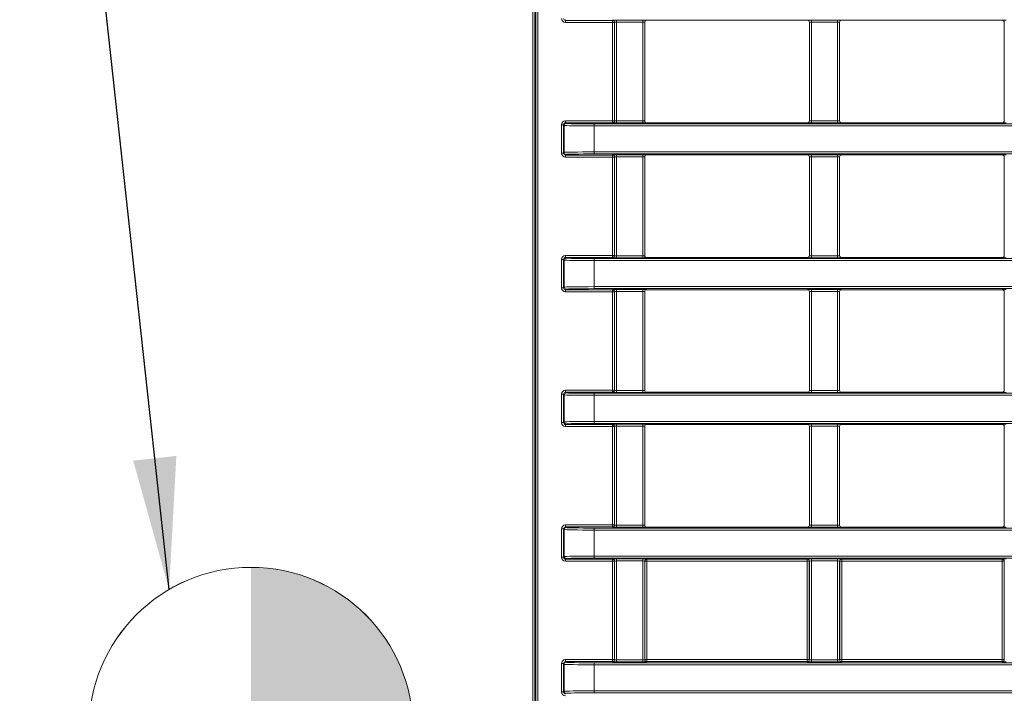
# Model space of a CAD drawing. Header units: millimetres. Extents: x 0 to 1118, y 0 to 864.
# Tile 298 of 390: x 897 to 921, y 418 to 435. Entities that reach past the tile are written whole.
import ezdxf

# ---------------------------------------------------------------- set-up
doc = ezdxf.new("R2010")
doc.units = ezdxf.units.MM
doc.dimstyles.new('SLDDIMSTYLE3', dxfattribs={"dimtxt": 0.18, "dimasz": 3.302, "dimexe": 0, "dimexo": 0.0625, "dimgap": 0, "dimtad": 0, "dimtih": 1, "dimtoh": 1, "dimdec": 0, "dimrnd": 1e-09, "dimzin": 0, "dimdsep": 46, "dimtxsty": 'Standard', "dimsah": 1, "dimcen": 0.09, "dimadec": 0, "dimazin": 0, "dimtfac": 3.302, "dimtdec": 0, "dimtofl": 0, "dimtmove": 0, "dimatfit": 3, "dimfxl": 1, "dimfrac": 2, "dimtolj": 1, "dimtzin": 0, "dimarcsym": 0})

# ---------------------------------------------------------------- blocks, each defined once
blk = doc.blocks.new('SW_DOWELSYMBOL_0')
at = {"linetype": 'Continuous', "lineweight": 0}
h = blk.add_hatch(color=0, dxfattribs=at)
edge = h.paths.add_edge_path(flags=0)
edge.add_arc((0, 0), 4.058, 0, 90)
edge.add_line((0, 4.058), (0, 0))
edge.add_line((0, 0), (4.058, 0))
h = blk.add_hatch(color=0, dxfattribs=at)
edge = h.paths.add_edge_path(flags=0)
edge.add_arc((0, 0), 4.058, 180, 270)
edge.add_line((0, -4.058), (0, 0))
edge.add_line((0, 0), (-4.058, 0))
at = {"color": 0, "linetype": 'Continuous', "lineweight": 0}
blk.add_circle((0, 0), 4.058, dxfattribs=at)

msp = doc.modelspace()

# ---------------------------------------------------------------- linework, layer by layer
at = {"color": 9, "linetype": 'Continuous', "lineweight": 0}
for p, q in [((909.4202, 389.1395), (909.4202, 451.5378)), ((909.4702, 451.5378), (909.4702, 389.1395)), ((909.4984, 389.1676), (909.4984, 451.5096)), ((909.5484, 451.5096), (909.5484, 389.1676)), ((910.2565, 435.1208), (910.2403, 435.1046)), ((910.2403, 435.1046), (911.4143, 435.1046)), ((910.2403, 435.0546), (910.2403, 435.1046)), ((911.4143, 435.1046), (911.4185, 435.1088)), ((911.4143, 435.0546), (911.4143, 435.1046)), ((911.5185, 435.1105), (912.1702, 435.1105)), ((911.5185, 435.0605), (911.5185, 435.1105)), ((912.1702, 435.0605), (912.1702, 435.1105)), ((912.2702, 435.1088), (912.272, 435.107)), ((916.2917, 435.107), (916.2935, 435.1088)), ((916.3935, 435.1105), (917.0452, 435.1105)), ((916.3935, 435.0605), (916.3935, 435.1105)), ((917.0452, 435.0605), (917.0452, 435.1105)), ((917.1452, 435.1088), (917.147, 435.107)), ((921.1667, 435.107), (921.1685, 435.1088)), ((911.4143, 435.0546), (910.2403, 435.0546)), ((911.4143, 435.0546), (911.4643, 435.0546)), ((911.4143, 432.5926), (911.4143, 435.0546)), ((911.4685, 435.0588), (911.4643, 435.0546)), ((911.4643, 435.0546), (911.4643, 432.5926)), ((911.4685, 432.5885), (911.4685, 435.0588)), ((912.1702, 435.0605), (911.5185, 435.0605)), ((911.5185, 435.0605), (911.5185, 432.5868)), ((912.1702, 432.5868), (912.1702, 435.0605)), ((912.2202, 435.0588), (912.2202, 432.5885)), ((912.222, 435.057), (912.2202, 435.0588)), ((916.3435, 435.0588), (916.3417, 435.057)), ((916.3435, 432.5885), (916.3435, 435.0588)), ((917.0452, 435.0605), (916.3935, 435.0605)), ((916.3935, 435.0605), (916.3935, 432.5868)), ((917.0452, 432.5868), (917.0452, 435.0605)), ((917.0952, 435.0588), (917.0952, 432.5885)), ((917.097, 435.057), (917.0952, 435.0588)), ((921.2185, 435.0588), (921.2167, 435.057)), ((921.2185, 432.5885), (921.2185, 435.0588)), ((910.1403, 431.7846), (910.1403, 432.4927)), ((910.1403, 432.4927), (910.1903, 432.4927)), ((910.2065, 432.4765), (910.1903, 432.4927)), ((910.1903, 432.4927), (910.1903, 431.7846)), ((910.2065, 431.8007), (910.2065, 432.4765)), ((910.2403, 432.5427), (910.2403, 432.5926)), ((910.2403, 432.5926), (911.4143, 432.5926)), ((910.2403, 432.5427), (910.2565, 432.5265)), ((911.4143, 432.5427), (910.2403, 432.5427)), ((910.9564, 432.5145), (942.0223, 432.5145)), ((910.9564, 432.5145), (910.9564, 432.4645)), ((910.9564, 432.4645), (910.9564, 431.8128)), ((942.0223, 432.4645), (910.9564, 432.4645)), ((911.4143, 432.5926), (911.4143, 432.5427)), ((911.4143, 432.5926), (911.4643, 432.5926)), ((911.4185, 432.5385), (911.4143, 432.5427)), ((911.4643, 432.5926), (911.4685, 432.5885)), ((911.5185, 432.5368), (911.5185, 432.5868)), ((911.5185, 432.5868), (912.1702, 432.5868)), ((912.1702, 432.5368), (911.5185, 432.5368)), ((912.1702, 432.5368), (912.1702, 432.5868)), ((912.2202, 432.5885), (912.222, 432.5902)), ((912.272, 432.5402), (912.2702, 432.5385)), ((916.2935, 432.5385), (916.2917, 432.5402)), ((916.3417, 432.5902), (916.3435, 432.5885)), ((916.3935, 432.5368), (916.3935, 432.5868)), ((916.3935, 432.5868), (917.0452, 432.5868)), ((917.0452, 432.5368), (916.3935, 432.5368)), ((917.0452, 432.5368), (917.0452, 432.5868)), ((917.0952, 432.5885), (917.097, 432.5902)), ((917.147, 432.5402), (917.1452, 432.5385)), ((921.1685, 432.5385), (921.1667, 432.5402)), ((921.2167, 432.5902), (921.2185, 432.5885)), ((910.1403, 431.7846), (910.1903, 431.7846)), ((910.1903, 431.7846), (910.2065, 431.8007)), ((910.2565, 431.7508), (910.2403, 431.7346)), ((910.2403, 431.7346), (911.4143, 431.7346)), ((910.2403, 431.6846), (910.2403, 431.7346)), ((911.4143, 431.6846), (910.2403, 431.6846)), ((910.9564, 431.8128), (942.0223, 431.8128)), ((910.9564, 431.8128), (910.9564, 431.7628)), ((942.0223, 431.7628), (910.9564, 431.7628)), ((911.4143, 431.7346), (911.4185, 431.7388)), ((911.4143, 431.6846), (911.4143, 431.7346)), ((911.4143, 429.2226), (911.4143, 431.6846)), ((911.4143, 431.6846), (911.4643, 431.6846)), ((911.4685, 431.6888), (911.4643, 431.6846)), ((911.4643, 431.6846), (911.4643, 429.2226)), ((911.4685, 429.2185), (911.4685, 431.6888)), ((911.5185, 431.7405), (912.1702, 431.7405)), ((911.5185, 431.6905), (911.5185, 431.7405)), ((912.1702, 431.6905), (911.5185, 431.6905)), ((911.5185, 431.6905), (911.5185, 429.2168)), ((912.1702, 431.6905), (912.1702, 431.7405)), ((912.1702, 429.2168), (912.1702, 431.6905)), ((912.2202, 431.6888), (912.2202, 429.2185)), ((912.222, 431.687), (912.2202, 431.6888)), ((912.2702, 431.7388), (912.272, 431.737)), ((916.2917, 431.737), (916.2935, 431.7388)), ((916.3435, 431.6888), (916.3417, 431.687)), ((916.3435, 429.2185), (916.3435, 431.6888)), ((916.3935, 431.7405), (917.0452, 431.7405)), ((916.3935, 431.6905), (916.3935, 431.7405)), ((917.0452, 431.6905), (916.3935, 431.6905)), ((916.3935, 431.6905), (916.3935, 429.2168)), ((917.0452, 431.6905), (917.0452, 431.7405)), ((917.0452, 429.2168), (917.0452, 431.6905)), ((917.0952, 431.6888), (917.0952, 429.2185)), ((917.097, 431.687), (917.0952, 431.6888)), ((917.1452, 431.7388), (917.147, 431.737)), ((921.1667, 431.737), (921.1685, 431.7388)), ((921.2185, 431.6888), (921.2167, 431.687)), ((921.2185, 429.2185), (921.2185, 431.6888)), ((910.2403, 429.1727), (910.2403, 429.2226)), ((910.2403, 429.2226), (911.4143, 429.2226)), ((910.2403, 429.1727), (910.2565, 429.1565)), ((911.4143, 429.1727), (910.2403, 429.1727)), ((911.4143, 429.2226), (911.4143, 429.1727)), ((911.4143, 429.2226), (911.4643, 429.2226)), ((911.4185, 429.1685), (911.4143, 429.1727)), ((911.4643, 429.2226), (911.4685, 429.2185)), ((911.5185, 429.1668), (911.5185, 429.2168)), ((911.5185, 429.2168), (912.1702, 429.2168)), ((912.1702, 429.1668), (911.5185, 429.1668)), ((912.1702, 429.1668), (912.1702, 429.2168)), ((912.2202, 429.2185), (912.222, 429.2202)), ((912.272, 429.1702), (912.2702, 429.1685)), ((916.2935, 429.1685), (916.2917, 429.1702)), ((916.3417, 429.2202), (916.3435, 429.2185)), ((916.3935, 429.1668), (916.3935, 429.2168)), ((916.3935, 429.2168), (917.0452, 429.2168)), ((917.0452, 429.1668), (916.3935, 429.1668)), ((917.0452, 429.1668), (917.0452, 429.2168)), ((917.0952, 429.2185), (917.097, 429.2202)), ((917.147, 429.1702), (917.1452, 429.1685)), ((921.1685, 429.1685), (921.1667, 429.1702)), ((921.2167, 429.2202), (921.2185, 429.2185)), ((910.1403, 428.4146), (910.1403, 429.1227)), ((910.1403, 429.1227), (910.1903, 429.1227)), ((910.2065, 429.1065), (910.1903, 429.1227)), ((910.1903, 429.1227), (910.1903, 428.4146)), ((910.2065, 428.4307), (910.2065, 429.1065)), ((910.9564, 429.1445), (942.0223, 429.1445)), ((910.9564, 429.1445), (910.9564, 429.0945)), ((942.0223, 429.0945), (910.9564, 429.0945)), ((910.9564, 429.0945), (910.9564, 428.4428)), ((910.1903, 428.4146), (910.2065, 428.4307)), ((910.9564, 428.4428), (942.0223, 428.4428)), ((910.9564, 428.4428), (910.9564, 428.3928)), ((910.1403, 428.4146), (910.1903, 428.4146)), ((910.2565, 428.3808), (910.2403, 428.3646)), ((910.2403, 428.3646), (911.4143, 428.3646)), ((910.2403, 428.3146), (910.2403, 428.3646)), ((911.4143, 428.3146), (910.2403, 428.3146)), ((942.0223, 428.3928), (910.9564, 428.3928)), ((911.4143, 428.3646), (911.4185, 428.3688)), ((911.4143, 428.3146), (911.4143, 428.3646)), ((911.4143, 425.8526), (911.4143, 428.3146)), ((911.4143, 428.3146), (911.4643, 428.3146)), ((911.4685, 428.3188), (911.4643, 428.3146)), ((911.4643, 428.3146), (911.4643, 425.8526)), ((911.4685, 425.8485), (911.4685, 428.3188)), ((911.5185, 428.3705), (912.1702, 428.3705)), ((911.5185, 428.3205), (911.5185, 428.3705)), ((912.1702, 428.3205), (911.5185, 428.3205)), ((911.5185, 428.3205), (911.5185, 425.8468)), ((912.1702, 428.3205), (912.1702, 428.3705)), ((912.1702, 425.8468), (912.1702, 428.3205)), ((912.2202, 428.3188), (912.2202, 425.8485)), ((912.222, 428.317), (912.2202, 428.3188)), ((912.2702, 428.3688), (912.272, 428.367)), ((916.2917, 428.367), (916.2935, 428.3688)), ((916.3435, 428.3188), (916.3417, 428.317)), ((916.3435, 425.8485), (916.3435, 428.3188)), ((916.3935, 428.3705), (917.0452, 428.3705)), ((916.3935, 428.3205), (916.3935, 428.3705)), ((917.0452, 428.3205), (916.3935, 428.3205)), ((916.3935, 428.3205), (916.3935, 425.8468)), ((917.0452, 428.3205), (917.0452, 428.3705)), ((917.0452, 425.8468), (917.0452, 428.3205)), ((917.0952, 428.3188), (917.0952, 425.8485)), ((917.097, 428.317), (917.0952, 428.3188)), ((917.1452, 428.3688), (917.147, 428.367)), ((921.1667, 428.367), (921.1685, 428.3688)), ((921.2185, 428.3188), (921.2167, 428.317)), ((921.2185, 425.8485), (921.2185, 428.3188)), ((910.1403, 425.7527), (910.1903, 425.7527)), ((910.1403, 425.0446), (910.1403, 425.7527)), ((910.2065, 425.7365), (910.1903, 425.7527)), ((910.1903, 425.7527), (910.1903, 425.0446)), ((910.2065, 425.0607), (910.2065, 425.7365)), ((910.2403, 425.8027), (910.2403, 425.8526)), ((910.2403, 425.8526), (911.4143, 425.8526)), ((910.2403, 425.8027), (910.2565, 425.7865)), ((911.4143, 425.8027), (910.2403, 425.8027)), ((910.9564, 425.7745), (942.0223, 425.7745)), ((910.9564, 425.7745), (910.9564, 425.7245)), ((942.0223, 425.7245), (910.9564, 425.7245)), ((910.9564, 425.7245), (910.9564, 425.0728)), ((911.4143, 425.8526), (911.4643, 425.8526)), ((911.4143, 425.8526), (911.4143, 425.8027)), ((911.4185, 425.7985), (911.4143, 425.8027)), ((911.4643, 425.8526), (911.4685, 425.8485)), ((911.5185, 425.7968), (911.5185, 425.8468)), ((911.5185, 425.8468), (912.1702, 425.8468)), ((912.1702, 425.7968), (911.5185, 425.7968)), ((912.1702, 425.7968), (912.1702, 425.8468)), ((912.2202, 425.8485), (912.222, 425.8502)), ((912.272, 425.8002), (912.2702, 425.7985)), ((916.2935, 425.7985), (916.2917, 425.8002)), ((916.3417, 425.8502), (916.3435, 425.8485)), ((916.3935, 425.7968), (916.3935, 425.8468)), ((916.3935, 425.8468), (917.0452, 425.8468)), ((917.0452, 425.7968), (916.3935, 425.7968)), ((917.0452, 425.7968), (917.0452, 425.8468)), ((917.0952, 425.8485), (917.097, 425.8502)), ((917.147, 425.8002), (917.1452, 425.7985)), ((921.1685, 425.7985), (921.1667, 425.8002)), ((921.2167, 425.8502), (921.2185, 425.8485)), ((910.1403, 425.0446), (910.1903, 425.0446)), ((910.1903, 425.0446), (910.2065, 425.0607)), ((910.2565, 425.0108), (910.2403, 424.9946)), ((910.2403, 424.9946), (911.4143, 424.9946)), ((910.2403, 424.9446), (910.2403, 424.9946)), ((910.9564, 425.0728), (942.0223, 425.0728)), ((910.9564, 425.0728), (910.9564, 425.0228)), ((942.0223, 425.0228), (910.9564, 425.0228)), ((911.4143, 424.9946), (911.4185, 424.9988)), ((911.4143, 424.9446), (911.4143, 424.9946)), ((911.5185, 425.0005), (912.1702, 425.0005)), ((911.5185, 424.9505), (911.5185, 425.0005)), ((912.1702, 424.9505), (912.1702, 425.0005)), ((912.2702, 424.9988), (912.272, 424.997)), ((916.2917, 424.997), (916.2935, 424.9988)), ((916.3935, 425.0005), (917.0452, 425.0005)), ((916.3935, 424.9505), (916.3935, 425.0005)), ((917.0452, 424.9505), (917.0452, 425.0005)), ((917.1452, 424.9988), (917.147, 424.997)), ((921.1667, 424.997), (921.1685, 424.9988)), ((911.4143, 424.9446), (910.2403, 424.9446)), ((911.4143, 424.9446), (911.4643, 424.9446)), ((911.4143, 422.4826), (911.4143, 424.9446)), ((911.4685, 424.9488), (911.4643, 424.9446)), ((911.4643, 424.9446), (911.4643, 422.4826)), ((911.4685, 422.4785), (911.4685, 424.9488)), ((912.1702, 424.9505), (911.5185, 424.9505)), ((911.5185, 424.9505), (911.5185, 422.4768)), ((912.1702, 422.4768), (912.1702, 424.9505)), ((912.2202, 424.9488), (912.2202, 422.4785)), ((912.222, 424.947), (912.2202, 424.9488)), ((916.3435, 424.9488), (916.3417, 424.947)), ((916.3435, 422.4785), (916.3435, 424.9488)), ((917.0452, 424.9505), (916.3935, 424.9505)), ((916.3935, 424.9505), (916.3935, 422.4768)), ((917.0452, 422.4768), (917.0452, 424.9505)), ((917.0952, 424.9488), (917.0952, 422.4785)), ((917.097, 424.947), (917.0952, 424.9488)), ((921.2185, 424.9488), (921.2167, 424.947)), ((921.2185, 422.4785), (921.2185, 424.9488)), ((910.1403, 421.6746), (910.1403, 422.3827)), ((910.1403, 422.3827), (910.1903, 422.3827)), ((910.2065, 422.3665), (910.1903, 422.3827)), ((910.1903, 422.3827), (910.1903, 421.6746)), ((910.2065, 421.6907), (910.2065, 422.3665)), ((910.2403, 422.4327), (910.2403, 422.4826)), ((910.2403, 422.4826), (911.4143, 422.4826)), ((910.2403, 422.4327), (910.2565, 422.4165)), ((911.4143, 422.4327), (910.2403, 422.4327)), ((910.9564, 422.4045), (942.0223, 422.4045)), ((910.9564, 422.4045), (910.9564, 422.3545)), ((942.0223, 422.3545), (910.9564, 422.3545)), ((910.9564, 422.3545), (910.9564, 421.7028)), ((911.4143, 422.4826), (911.4643, 422.4826)), ((911.4143, 422.4826), (911.4143, 422.4327)), ((911.4185, 422.4285), (911.4143, 422.4327)), ((911.4643, 422.4826), (911.4685, 422.4785)), ((911.5185, 422.4268), (911.5185, 422.4768)), ((911.5185, 422.4768), (912.1702, 422.4768)), ((912.1702, 422.4268), (911.5185, 422.4268)), ((912.1702, 422.4268), (912.1702, 422.4768)), ((912.2202, 422.4785), (912.222, 422.4802)), ((912.272, 422.4302), (912.2702, 422.4285)), ((916.2935, 422.4285), (916.2917, 422.4302)), ((916.3417, 422.4802), (916.3435, 422.4785)), ((916.3935, 422.4268), (916.3935, 422.4768)), ((916.3935, 422.4768), (917.0452, 422.4768)), ((917.0452, 422.4268), (916.3935, 422.4268)), ((917.0452, 422.4268), (917.0452, 422.4768)), ((917.0952, 422.4785), (917.097, 422.4802)), ((917.147, 422.4302), (917.1452, 422.4285)), ((921.1685, 422.4285), (921.1667, 422.4302)), ((921.2167, 422.4802), (921.2185, 422.4785)), ((910.1403, 421.6746), (910.1903, 421.6746)), ((910.1903, 421.6746), (910.2065, 421.6907)), ((910.2565, 421.6408), (910.2403, 421.6246)), ((910.2403, 421.6246), (911.4143, 421.6246)), ((910.2403, 421.5746), (910.2403, 421.6246)), ((911.4143, 421.5746), (910.2403, 421.5746)), ((910.9564, 421.7028), (942.0223, 421.7028)), ((910.9564, 421.7028), (910.9564, 421.6528)), ((942.0223, 421.6528), (910.9564, 421.6528)), ((911.4143, 421.6246), (911.4185, 421.6288)), ((911.4143, 421.5746), (911.4143, 421.6246)), ((911.4143, 419.1126), (911.4143, 421.5746)), ((911.4143, 421.5746), (911.4643, 421.5746)), ((911.4685, 421.5788), (911.4643, 421.5746)), ((911.4643, 421.5746), (911.4643, 419.1126)), ((911.4685, 419.1085), (911.4685, 421.5788)), ((911.5185, 421.6305), (912.1702, 421.6305)), ((911.5185, 421.5805), (911.5185, 421.6305)), ((912.1702, 421.5805), (911.5185, 421.5805)), ((911.5185, 421.5805), (911.5185, 419.1068)), ((912.1702, 421.5805), (912.1702, 421.6305)), ((912.1702, 419.1068), (912.1702, 421.5805)), ((912.2202, 421.5788), (912.2202, 419.1085)), ((912.2244, 421.5746), (912.2202, 421.5788)), ((912.2244, 419.1126), (912.2244, 421.5746)), ((912.2244, 421.5746), (912.2744, 421.5746)), ((912.2702, 421.6288), (912.2744, 421.6246)), ((912.2744, 421.6246), (916.2893, 421.6246)), ((912.2744, 421.5746), (912.2744, 421.6246)), ((916.2893, 421.5746), (912.2744, 421.5746)), ((912.2744, 421.5746), (912.2744, 419.1126)), ((916.2893, 421.6246), (916.2935, 421.6288)), ((916.2893, 421.5746), (916.2893, 421.6246)), ((916.2893, 419.1126), (916.2893, 421.5746)), ((916.2893, 421.5746), (916.3393, 421.5746)), ((916.3435, 421.5788), (916.3393, 421.5746)), ((916.3393, 421.5746), (916.3393, 419.1126)), ((916.3435, 419.1085), (916.3435, 421.5788)), ((916.3935, 421.6305), (917.0452, 421.6305)), ((916.3935, 421.5805), (916.3935, 421.6305)), ((917.0452, 421.5805), (916.3935, 421.5805)), ((916.3935, 421.5805), (916.3935, 419.1068)), ((917.0452, 421.5805), (917.0452, 421.6305)), ((917.0452, 419.1068), (917.0452, 421.5805)), ((917.0952, 421.5788), (917.0952, 419.1085)), ((917.0994, 421.5746), (917.0952, 421.5788)), ((917.0994, 419.1126), (917.0994, 421.5746)), ((917.0994, 421.5746), (917.1494, 421.5746)), ((917.1452, 421.6288), (917.1494, 421.6246)), ((917.1494, 421.6246), (921.1643, 421.6246)), ((917.1494, 421.5746), (917.1494, 421.6246)), ((921.1643, 421.5746), (917.1494, 421.5746)), ((917.1494, 421.5746), (917.1494, 419.1126)), ((921.1643, 421.6246), (921.1685, 421.6288)), ((921.1643, 421.5746), (921.1643, 421.6246)), ((921.1643, 421.5746), (921.2143, 421.5746)), ((921.1643, 419.1126), (921.1643, 421.5746)), ((921.2185, 421.5788), (921.2143, 421.5746)), ((921.2143, 421.5746), (921.2143, 419.1126)), ((921.2185, 419.1085), (921.2185, 421.5788)), ((910.2403, 419.0627), (910.2403, 419.1126)), ((910.2403, 419.1126), (911.4143, 419.1126)), ((910.2403, 419.0627), (910.2565, 419.0465)), ((911.4143, 419.0627), (910.2403, 419.0627)), ((911.4643, 419.1126), (911.4143, 419.1126)), ((911.4143, 419.0627), (911.4143, 419.1126)), ((911.4185, 419.0585), (911.4143, 419.0627)), ((911.4643, 419.1126), (911.4685, 419.1085)), ((911.5185, 419.0568), (911.5185, 419.1068)), ((911.5185, 419.1068), (912.1702, 419.1068)), ((912.1702, 419.0568), (912.1702, 419.1068)), ((912.2202, 419.1085), (912.2244, 419.1126)), ((912.2744, 419.1126), (912.2244, 419.1126)), ((912.2744, 419.0627), (912.2702, 419.0585)), ((912.2744, 419.0627), (912.2744, 419.1126)), ((912.2744, 419.1126), (916.2893, 419.1126)), ((916.2893, 419.0627), (912.2744, 419.0627)), ((916.2893, 419.0627), (916.2893, 419.1126)), ((916.3393, 419.1126), (916.2893, 419.1126)), ((916.2935, 419.0585), (916.2893, 419.0627)), ((916.3393, 419.1126), (916.3435, 419.1085)), ((916.3935, 419.0568), (916.3935, 419.1068)), ((916.3935, 419.1068), (917.0452, 419.1068)), ((917.0452, 419.0568), (917.0452, 419.1068)), ((917.0952, 419.1085), (917.0994, 419.1126)), ((917.1494, 419.1126), (917.0994, 419.1126)), ((917.1494, 419.0627), (917.1452, 419.0585)), ((917.1494, 419.0627), (917.1494, 419.1126)), ((917.1494, 419.1126), (921.1643, 419.1126)), ((921.1643, 419.0627), (917.1494, 419.0627)), ((921.1643, 419.0627), (921.1643, 419.1126)), ((921.2143, 419.1126), (921.1643, 419.1126)), ((921.1685, 419.0585), (921.1643, 419.0627)), ((921.2143, 419.1126), (921.2185, 419.1085)), ((910.1903, 419.0127), (910.1403, 419.0127)), ((910.1403, 418.3046), (910.1403, 419.0127)), ((910.2065, 418.9965), (910.1903, 419.0127)), ((910.1903, 419.0127), (910.1903, 418.3046)), ((910.2065, 418.3207), (910.2065, 418.9965)), ((910.9564, 419.0345), (942.0223, 419.0345)), ((910.9564, 419.0345), (910.9564, 418.9845)), ((942.0223, 418.9845), (910.9564, 418.9845)), ((910.9564, 418.9845), (910.9564, 418.3328)), ((912.1702, 419.0568), (911.5185, 419.0568)), ((917.0452, 419.0568), (916.3935, 419.0568)), ((910.1903, 418.3046), (910.2065, 418.3207)), ((910.9564, 418.3328), (942.0223, 418.3328)), ((910.9564, 418.3328), (910.9564, 418.2828)), ((910.1903, 418.3046), (910.1403, 418.3046)), ((942.0223, 418.2828), (910.9564, 418.2828))]:
    msp.add_line(p, q, dxfattribs=at)
at = {"color": 7, "linetype": 'Continuous', "lineweight": 15}
for p, q in [((912.272, 435.107), (916.2917, 435.107)), ((917.147, 435.107), (921.1667, 435.107)), ((912.222, 432.5902), (912.222, 435.057)), ((916.3417, 435.057), (916.3417, 432.5902)), ((917.097, 432.5902), (917.097, 435.057)), ((921.2167, 435.057), (921.2167, 432.5902)), ((912.272, 432.5402), (916.2917, 432.5402)), ((917.147, 432.5402), (921.1667, 432.5402)), ((912.222, 429.2202), (912.222, 431.687)), ((912.272, 431.737), (916.2917, 431.737)), ((916.3417, 431.687), (916.3417, 429.2202)), ((917.097, 429.2202), (917.097, 431.687)), ((917.147, 431.737), (921.1667, 431.737)), ((921.2167, 431.687), (921.2167, 429.2202)), ((912.272, 429.1702), (916.2917, 429.1702)), ((917.147, 429.1702), (921.1667, 429.1702)), ((912.222, 425.8502), (912.222, 428.317)), ((912.272, 428.367), (916.2917, 428.367)), ((916.3417, 428.317), (916.3417, 425.8502)), ((917.097, 425.8502), (917.097, 428.317)), ((917.147, 428.367), (921.1667, 428.367)), ((921.2167, 428.317), (921.2167, 425.8502)), ((912.272, 425.8002), (916.2917, 425.8002)), ((917.147, 425.8002), (921.1667, 425.8002)), ((912.272, 424.997), (916.2917, 424.997)), ((917.147, 424.997), (921.1667, 424.997)), ((912.222, 422.4802), (912.222, 424.947)), ((916.3417, 424.947), (916.3417, 422.4802)), ((917.097, 422.4802), (917.097, 424.947)), ((921.2167, 424.947), (921.2167, 422.4802)), ((912.272, 422.4302), (916.2917, 422.4302)), ((917.147, 422.4302), (921.1667, 422.4302))]:
    msp.add_line(p, q, dxfattribs=at)
at = {"color": 7, "linetype": 'Continuous', "lineweight": 0}
msp.add_circle((902.3694, 417.3636), 4.0584, dxfattribs=at)
at = {"color": 9, "linetype": 'Continuous', "lineweight": 0}
for centre, start, end in [((911.4143, 435.0546), 0.02044, 89.97956), ((911.4185, 435.0588), 0.02044, 89.97956), ((912.2702, 435.0588), 90.02044, 179.97956), ((916.2935, 435.0588), 0.02044, 89.97956), ((917.1452, 435.0588), 90.02044, 179.97956), ((921.1685, 435.0588), 0.02044, 89.97956), ((910.2565, 432.4765), 90.02044, 179.97956), ((911.4143, 432.5927), 270.02044, 359.97956), ((911.4185, 432.5885), 270.02044, 359.97956), ((912.2702, 432.5885), 180.02044, 269.97956), ((916.2935, 432.5885), 270.02044, 359.97956), ((917.1452, 432.5885), 180.02044, 269.97956), ((921.1685, 432.5885), 270.02044, 359.97956), ((910.2565, 431.8008), 180.02044, 269.97956), ((911.4143, 431.6846), 0.02044, 89.97956), ((911.4185, 431.6888), 0.02044, 89.97956), ((912.2702, 431.6888), 90.02044, 179.97956), ((916.2935, 431.6888), 0.02044, 89.97956), ((917.1452, 431.6888), 90.02044, 179.97956), ((921.1685, 431.6888), 0.02044, 89.97956), ((911.4143, 429.2227), 270.02044, 359.97956), ((911.4185, 429.2185), 270.02044, 359.97956), ((912.2702, 429.2185), 180.02044, 269.97956), ((916.2935, 429.2185), 270.02044, 359.97956), ((917.1452, 429.2185), 180.02044, 269.97956), ((921.1685, 429.2185), 270.02044, 359.97956), ((910.2565, 429.1065), 90.02044, 179.97956), ((910.2565, 428.4308), 180.02044, 269.97956), ((911.4143, 428.3146), 0.02044, 89.97956), ((911.4185, 428.3188), 0.02044, 89.97956), ((912.2702, 428.3188), 90.02044, 179.97956), ((916.2935, 428.3188), 0.02044, 89.97956), ((917.1452, 428.3188), 90.02044, 179.97956), ((921.1685, 428.3188), 0.02044, 89.97956), ((910.2565, 425.7365), 90.02044, 179.97956), ((911.4143, 425.8527), 270.02044, 359.97956), ((911.4185, 425.8485), 270.02044, 359.97956), ((912.2702, 425.8485), 180.02044, 269.97956), ((916.2935, 425.8485), 270.02044, 359.97956), ((917.1452, 425.8485), 180.02044, 269.97956), ((921.1685, 425.8485), 270.02044, 359.97956), ((910.2565, 425.0608), 180.02044, 269.97956), ((911.4143, 424.9446), 0.02044, 89.97956), ((911.4185, 424.9488), 0.02044, 89.97956), ((912.2702, 424.9488), 90.02044, 179.97956), ((916.2935, 424.9488), 0.02044, 89.97956), ((917.1452, 424.9488), 90.02044, 179.97956), ((921.1685, 424.9488), 0.02044, 89.97956), ((910.2565, 422.3665), 90.02044, 179.97956), ((911.4143, 422.4827), 270.02044, 359.97956), ((911.4185, 422.4785), 270.02044, 359.97956), ((912.2702, 422.4785), 180.02044, 269.97956), ((916.2935, 422.4785), 270.02044, 359.97956), ((917.1452, 422.4785), 180.02044, 269.97956), ((921.1685, 422.4785), 270.02044, 359.97956), ((910.2565, 421.6908), 180.02044, 269.97956), ((911.4143, 421.5746), 0.02044, 89.97956), ((911.4185, 421.5788), 0.02044, 89.97956), ((912.2702, 421.5788), 90.02044, 179.97956), ((912.2744, 421.5746), 90.02044, 179.97956), ((916.2893, 421.5746), 0.02044, 89.97956), ((916.2935, 421.5788), 0.02044, 89.97956), ((917.1452, 421.5788), 90.02044, 179.97956), ((917.1494, 421.5746), 90.02044, 179.97956), ((921.1643, 421.5746), 0.02044, 89.97956), ((921.1685, 421.5788), 0.02044, 89.97956), ((911.4143, 419.1127), 270.02044, 359.97956), ((911.4185, 419.1085), 270.02044, 359.97956), ((912.2702, 419.1085), 180.02044, 269.97956), ((912.2744, 419.1127), 180.02044, 269.97956), ((916.2893, 419.1127), 270.02044, 359.97956), ((916.2935, 419.1085), 270.02044, 359.97956), ((917.1452, 419.1085), 180.02044, 269.97956), ((917.1494, 419.1127), 180.02044, 269.97956), ((921.1643, 419.1127), 270.02044, 359.97956), ((921.1685, 419.1085), 270.02044, 359.97956), ((910.2565, 418.9965), 90.02044, 179.97956), ((910.2565, 418.3208), 180.02044, 269.97956)]:
    msp.add_arc(centre, 0.05, start, end, dxfattribs=at)
for centre, major_axis, ratio, start_param, end_param in [((910.2403, 435.1546), (-0.0707, -0.0707), 0.9996955, 5.4979394, 7.0684312), ((910.2403, 435.1546), (0.0354, 0.0354), 0.999087, 2.3563468, 3.9268385), ((911.5185, 435.1087), (0.1, 0), 0.0174551, 1.5707963, 3.1241394), ((912.1702, 435.1087), (0.1, 0), 0.0174551, 0.0174533, 1.5707963), ((916.3935, 435.1087), (0.1, 0), 0.0174551, 1.5707963, 3.1241394), ((917.0452, 435.1087), (0.1, 0), 0.0174551, 0.0174533, 1.5707963), ((921.2685, 435.1087), (0.1, 0), 0.0174551, 1.5707963, 3.1241394), ((911.5185, 435.0587), (0.05, 0), 0.0349101, 1.5707963, 3.1241394), ((912.1702, 435.0587), (0.05, 0), 0.0349101, 0.0174533, 1.5707963), ((916.3935, 435.0587), (0.05, 0), 0.0349101, 1.5707963, 3.1241394), ((917.0452, 435.0587), (0.05, 0), 0.0349101, 0.0174533, 1.5707963), ((910.2403, 432.4926), (-0.0707, 0.0707), 0.9996955, 5.4979394, 7.0684312), ((910.2403, 432.4926), (0.0354, -0.0354), 0.999087, 2.3563468, 3.9268385), ((910.9564, 432.4767), (0.75, 0), 0.0162914, 3.1590459, 4.712389), ((910.9564, 432.5267), (0.7, 0), 0.0174551, 3.1590459, 4.712389), ((911.5185, 432.5385), (0.1, 0), 0.0174551, 3.1590459, 4.712389), ((911.5185, 432.5885), (0.05, 0), 0.0349101, 3.1590459, 4.712389), ((912.1702, 432.5885), (0.05, 0), 0.0349101, 4.712389, 6.265732), ((912.1702, 432.5385), (0.1, 0), 0.0174551, 4.712389, 6.265732), ((916.3935, 432.5385), (0.1, 0), 0.0174551, 3.1590459, 4.712389), ((916.3935, 432.5885), (0.05, 0), 0.0349101, 3.1590459, 4.712389), ((917.0452, 432.5885), (0.05, 0), 0.0349101, 4.712389, 6.265732), ((917.0452, 432.5385), (0.1, 0), 0.0174551, 4.712389, 6.265732), ((921.2685, 432.5385), (0.1, 0), 0.0174551, 3.1590459, 4.712389), ((910.2403, 431.7846), (-0.0707, -0.0707), 0.9996955, 5.4979394, 7.0684312), ((910.2403, 431.7846), (0.0354, 0.0354), 0.999087, 2.3563468, 3.9268385), ((910.9564, 431.8005), (0.75, 0), 0.0162914, 1.5707963, 3.1241394), ((910.9564, 431.7505), (0.7, 0), 0.0174551, 1.5707963, 3.1241394), ((911.5185, 431.7387), (0.1, 0), 0.0174551, 1.5707963, 3.1241394), ((911.5185, 431.6887), (0.05, 0), 0.0349101, 1.5707963, 3.1241394), ((912.1702, 431.7387), (0.1, 0), 0.0174551, 0.0174533, 1.5707963), ((912.1702, 431.6887), (0.05, 0), 0.0349101, 0.0174533, 1.5707963), ((916.3935, 431.7387), (0.1, 0), 0.0174551, 1.5707963, 3.1241394), ((916.3935, 431.6887), (0.05, 0), 0.0349101, 1.5707963, 3.1241394), ((917.0452, 431.7387), (0.1, 0), 0.0174551, 0.0174533, 1.5707963), ((917.0452, 431.6887), (0.05, 0), 0.0349101, 0.0174533, 1.5707963), ((921.2685, 431.7387), (0.1, 0), 0.0174551, 1.5707963, 3.1241394), ((910.2403, 429.1226), (-0.0707, 0.0707), 0.9996955, 5.4979394, 7.0684312), ((910.2403, 429.1226), (0.0354, -0.0354), 0.999087, 2.3563468, 3.9268385), ((911.5185, 429.1685), (0.1, 0), 0.0174551, 3.1590459, 4.712389), ((911.5185, 429.2185), (0.05, 0), 0.0349101, 3.1590459, 4.712389), ((912.1702, 429.2185), (0.05, 0), 0.0349101, 4.712389, 6.265732), ((912.1702, 429.1685), (0.1, 0), 0.0174551, 4.712389, 6.265732), ((916.3935, 429.1685), (0.1, 0), 0.0174551, 3.1590459, 4.712389), ((916.3935, 429.2185), (0.05, 0), 0.0349101, 3.1590459, 4.712389), ((917.0452, 429.2185), (0.05, 0), 0.0349101, 4.712389, 6.265732), ((917.0452, 429.1685), (0.1, 0), 0.0174551, 4.712389, 6.265732), ((921.2685, 429.1685), (0.1, 0), 0.0174551, 3.1590459, 4.712389), ((910.9564, 429.1067), (0.75, 0), 0.0162914, 3.1590459, 4.712389), ((910.9564, 429.1567), (0.7, 0), 0.0174551, 3.1590459, 4.712389), ((910.9564, 428.4305), (0.75, 0), 0.0162914, 1.5707963, 3.1241394), ((910.2403, 428.4146), (-0.0707, -0.0707), 0.9996955, 5.4979394, 7.0684312), ((910.2403, 428.4146), (0.0354, 0.0354), 0.999087, 2.3563468, 3.9268385), ((910.9564, 428.3805), (0.7, 0), 0.0174551, 1.5707963, 3.1241394), ((911.5185, 428.3687), (0.1, 0), 0.0174551, 1.5707963, 3.1241394), ((911.5185, 428.3187), (0.05, 0), 0.0349101, 1.5707963, 3.1241394), ((912.1702, 428.3687), (0.1, 0), 0.0174551, 0.0174533, 1.5707963), ((912.1702, 428.3187), (0.05, 0), 0.0349101, 0.0174533, 1.5707963), ((916.3935, 428.3687), (0.1, 0), 0.0174551, 1.5707963, 3.1241394), ((916.3935, 428.3187), (0.05, 0), 0.0349101, 1.5707963, 3.1241394), ((917.0452, 428.3687), (0.1, 0), 0.0174551, 0.0174533, 1.5707963), ((917.0452, 428.3187), (0.05, 0), 0.0349101, 0.0174533, 1.5707963), ((921.2685, 428.3687), (0.1, 0), 0.0174551, 1.5707963, 3.1241394), ((910.2403, 425.7526), (-0.0707, 0.0707), 0.9996955, 5.4979394, 7.0684312), ((910.2403, 425.7526), (0.0354, -0.0354), 0.999087, 2.3563468, 3.9268385), ((910.9564, 425.7367), (0.75, 0), 0.0162914, 3.1590459, 4.712389), ((910.9564, 425.7867), (0.7, 0), 0.0174551, 3.1590459, 4.712389), ((911.5185, 425.7985), (0.1, 0), 0.0174551, 3.1590459, 4.712389), ((911.5185, 425.8485), (0.05, 0), 0.0349101, 3.1590459, 4.712389), ((912.1702, 425.8485), (0.05, 0), 0.0349101, 4.712389, 6.265732), ((912.1702, 425.7985), (0.1, 0), 0.0174551, 4.712389, 6.265732), ((916.3935, 425.7985), (0.1, 0), 0.0174551, 3.1590459, 4.712389), ((916.3935, 425.8485), (0.05, 0), 0.0349101, 3.1590459, 4.712389), ((917.0452, 425.8485), (0.05, 0), 0.0349101, 4.712389, 6.265732), ((917.0452, 425.7985), (0.1, 0), 0.0174551, 4.712389, 6.265732), ((921.2685, 425.7985), (0.1, 0), 0.0174551, 3.1590459, 4.712389), ((910.2403, 425.0446), (-0.0707, -0.0707), 0.9996955, 5.4979394, 7.0684312), ((910.2403, 425.0446), (0.0354, 0.0354), 0.999087, 2.3563468, 3.9268385), ((910.9564, 425.0605), (0.75, 0), 0.0162914, 1.5707963, 3.1241394), ((910.9564, 425.0105), (0.7, 0), 0.0174551, 1.5707963, 3.1241394), ((911.5185, 424.9987), (0.1, 0), 0.0174551, 1.5707963, 3.1241394), ((912.1702, 424.9987), (0.1, 0), 0.0174551, 0.0174533, 1.5707963), ((916.3935, 424.9987), (0.1, 0), 0.0174551, 1.5707963, 3.1241394), ((917.0452, 424.9987), (0.1, 0), 0.0174551, 0.0174533, 1.5707963), ((921.2685, 424.9987), (0.1, 0), 0.0174551, 1.5707963, 3.1241394), ((911.5185, 424.9487), (0.05, 0), 0.0349101, 1.5707963, 3.1241394), ((912.1702, 424.9487), (0.05, 0), 0.0349101, 0.0174533, 1.5707963), ((916.3935, 424.9487), (0.05, 0), 0.0349101, 1.5707963, 3.1241394), ((917.0452, 424.9487), (0.05, 0), 0.0349101, 0.0174533, 1.5707963), ((910.2403, 422.3826), (-0.0707, 0.0707), 0.9996955, 5.4979394, 7.0684312), ((910.2403, 422.3826), (0.0354, -0.0354), 0.999087, 2.3563468, 3.9268385), ((910.9564, 422.3667), (0.75, 0), 0.0162914, 3.1590459, 4.712389), ((910.9564, 422.4167), (0.7, 0), 0.0174551, 3.1590459, 4.712389), ((911.5185, 422.4285), (0.1, 0), 0.0174551, 3.1590459, 4.712389), ((911.5185, 422.4785), (0.05, 0), 0.0349101, 3.1590459, 4.712389), ((912.1702, 422.4785), (0.05, 0), 0.0349101, 4.712389, 6.265732), ((912.1702, 422.4285), (0.1, 0), 0.0174551, 4.712389, 6.265732), ((916.3935, 422.4285), (0.1, 0), 0.0174551, 3.1590459, 4.712389), ((916.3935, 422.4785), (0.05, 0), 0.0349101, 3.1590459, 4.712389), ((917.0452, 422.4785), (0.05, 0), 0.0349101, 4.712389, 6.265732), ((917.0452, 422.4285), (0.1, 0), 0.0174551, 4.712389, 6.265732), ((921.2685, 422.4285), (0.1, 0), 0.0174551, 3.1590459, 4.712389), ((910.2403, 421.6746), (-0.0707, -0.0707), 0.9996955, 5.4979394, 7.0684312), ((910.2403, 421.6746), (0.0354, 0.0354), 0.999087, 2.3563468, 3.9268385), ((910.9564, 421.6905), (0.75, 0), 0.0162914, 1.5707963, 3.1241394), ((910.9564, 421.6405), (0.7, 0), 0.0174551, 1.5707963, 3.1241394), ((911.5185, 421.6287), (0.1, 0), 0.0174551, 1.5707963, 3.1241394), ((911.5185, 421.5787), (0.05, 0), 0.0349101, 1.5707963, 3.1241394), ((912.1702, 421.6287), (0.1, 0), 0.0174551, 0.0174533, 1.5707963), ((912.1702, 421.5787), (0.05, 0), 0.0349101, 0.0174533, 1.5707963), ((916.3935, 421.6287), (0.1, 0), 0.0174551, 1.5707963, 3.1241394), ((916.3935, 421.5787), (0.05, 0), 0.0349101, 1.5707963, 3.1241394), ((917.0452, 421.6287), (0.1, 0), 0.0174551, 0.0174533, 1.5707963), ((917.0452, 421.5787), (0.05, 0), 0.0349101, 0.0174533, 1.5707963), ((921.2685, 421.6287), (0.1, 0), 0.0174551, 1.5707963, 3.1241394), ((910.2403, 419.0126), (-0.0707, 0.0707), 0.9996955, 5.4979394, 7.0684312), ((910.2403, 419.0126), (0.0354, -0.0354), 0.999087, 2.3563468, 3.9268385), ((911.5185, 419.0585), (0.1, 0), 0.0174551, 3.1590459, 4.712389), ((911.5185, 419.1085), (0.05, 0), 0.0349101, 3.1590459, 4.712389), ((912.1702, 419.1085), (0.05, 0), 0.0349101, 4.712389, 6.265732), ((912.1702, 419.0585), (0.1, 0), 0.0174551, 4.712389, 6.265732), ((916.3935, 419.0585), (0.1, 0), 0.0174551, 3.1590459, 4.712389), ((916.3935, 419.1085), (0.05, 0), 0.0349101, 3.1590459, 4.712389), ((917.0452, 419.1085), (0.05, 0), 0.0349101, 4.712389, 6.265732), ((917.0452, 419.0585), (0.1, 0), 0.0174551, 4.712389, 6.265732), ((921.2685, 419.0585), (0.1, 0), 0.0174551, 3.1590459, 4.712389), ((910.9564, 418.9967), (0.75, 0), 0.0162914, 3.1590459, 4.712389), ((910.9564, 419.0467), (0.7, 0), 0.0174551, 3.1590459, 4.712389), ((910.9564, 418.3205), (0.75, 0), 0.0162914, 1.5707963, 3.1241394), ((910.2403, 418.3046), (-0.0707, -0.0707), 0.9996955, 5.4979394, 7.0684312), ((910.2403, 418.3046), (0.0354, 0.0354), 0.999087, 2.3563468, 3.9268385), ((910.9564, 418.2705), (0.7, 0), 0.0174551, 1.5707963, 3.1241394)]:
    msp.add_ellipse(centre, major_axis=major_axis, ratio=ratio, start_param=start_param, end_param=end_param, dxfattribs=at)
at = {"color": 7, "linetype": 'Continuous', "lineweight": 15}
for centre, major_axis, start_param, end_param in [((912.272, 435.057), (0.0354, -0.0354), 2.3563468, 3.9268385), ((916.2917, 435.057), (0.0354, 0.0354), 5.4979394, 7.0684312), ((917.147, 435.057), (0.0354, -0.0354), 2.3563468, 3.9268385), ((921.1667, 435.057), (0.0354, 0.0354), 5.4979394, 7.0684312), ((912.272, 432.5902), (0.0354, 0.0354), 2.3563468, 3.9268385), ((916.2917, 432.5902), (0.0354, -0.0354), 5.4979394, 7.0684312), ((917.147, 432.5902), (0.0354, 0.0354), 2.3563468, 3.9268385), ((921.1667, 432.5902), (0.0354, -0.0354), 5.4979394, 7.0684312), ((912.272, 431.687), (0.0354, -0.0354), 2.3563468, 3.9268385), ((916.2917, 431.687), (0.0354, 0.0354), 5.4979394, 7.0684312), ((917.147, 431.687), (0.0354, -0.0354), 2.3563468, 3.9268385), ((921.1667, 431.687), (0.0354, 0.0354), 5.4979394, 7.0684312), ((912.272, 429.2202), (0.0354, 0.0354), 2.3563468, 3.9268385), ((916.2917, 429.2202), (0.0354, -0.0354), 5.4979394, 7.0684312), ((917.147, 429.2202), (0.0354, 0.0354), 2.3563468, 3.9268385), ((921.1667, 429.2202), (0.0354, -0.0354), 5.4979394, 7.0684312), ((912.272, 428.317), (0.0354, -0.0354), 2.3563468, 3.9268385), ((916.2917, 428.317), (0.0354, 0.0354), 5.4979394, 7.0684312), ((917.147, 428.317), (0.0354, -0.0354), 2.3563468, 3.9268385), ((921.1667, 428.317), (0.0354, 0.0354), 5.4979394, 7.0684312), ((912.272, 425.8502), (0.0354, 0.0354), 2.3563468, 3.9268385), ((916.2917, 425.8502), (0.0354, -0.0354), 5.4979394, 7.0684312), ((917.147, 425.8502), (0.0354, 0.0354), 2.3563468, 3.9268385), ((921.1667, 425.8502), (0.0354, -0.0354), 5.4979394, 7.0684312), ((912.272, 424.947), (0.0354, -0.0354), 2.3563468, 3.9268385), ((916.2917, 424.947), (0.0354, 0.0354), 5.4979394, 7.0684312), ((917.147, 424.947), (0.0354, -0.0354), 2.3563468, 3.9268385), ((921.1667, 424.947), (0.0354, 0.0354), 5.4979394, 7.0684312), ((912.272, 422.4802), (-0.0354, -0.0354), 5.4979394, 7.0684312), ((916.2917, 422.4802), (-0.0354, 0.0354), 2.3563468, 3.9268385), ((917.147, 422.4802), (-0.0354, -0.0354), 5.4979394, 7.0684312), ((921.1667, 422.4802), (-0.0354, 0.0354), 2.3563468, 3.9268385)]:
    msp.add_ellipse(centre, major_axis=major_axis, ratio=0.9996955, start_param=start_param, end_param=end_param, dxfattribs=at)

# ---------------------------------------------------------------- block references
at = {"color": 7, "linetype": 'Continuous', "lineweight": 0}
msp.add_blockref('SW_DOWELSYMBOL_0', (902.3694, 417.3636), dxfattribs=at)

# ---------------------------------------------------------------- leaders
msp.add_leader([(900.3211, 420.8672), (894.7959, 471.4671), (888.444, 471.4671)], dimstyle='SLDDIMSTYLE3', dxfattribs=at)

doc.saveas('drawing.dxf')
